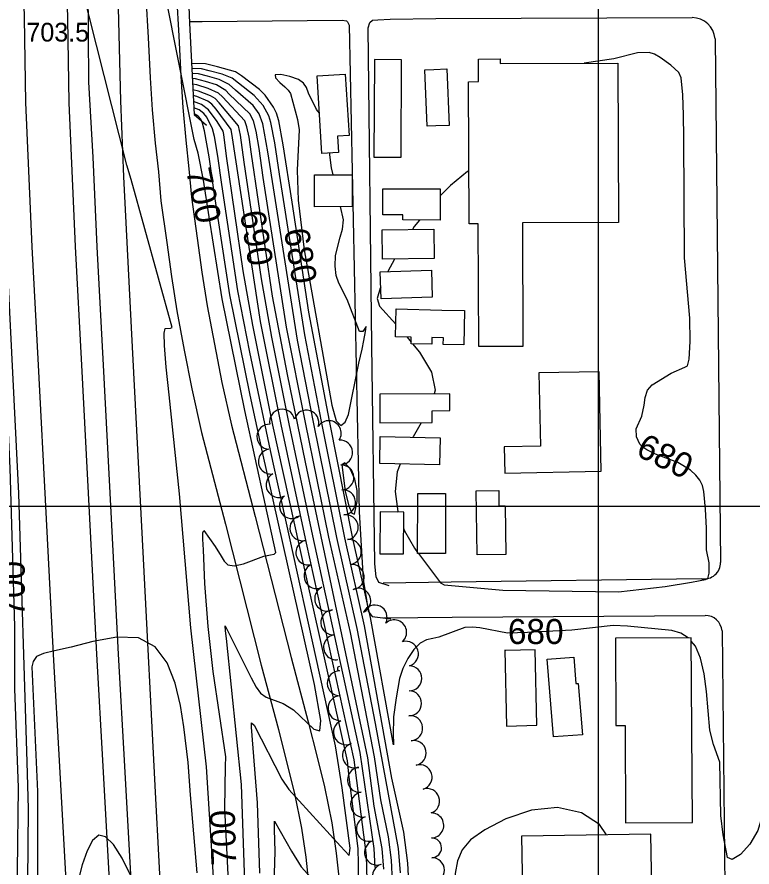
# Model space of a CAD drawing. Extents: x 79600 to 91800, y 75600 to 84400.
# Drawn here: x 86235 to 86823, y 80712 to 81392 of the extents above; entities that cross this region are included whole.
import ezdxf

# ---------------------------------------------------------------- set-up
doc = ezdxf.new("R2010")
doc.units = 0
for name, color, linetype in [('084-085$0$TI_BORDER', 7, 'Continuous'), ('084-090$0$BLDG', 7, 'Continuous'), ('084-090$0$BRIDGE', 7, 'Continuous'), ('084-090$0$GRID', 7, 'Continuous'), ('084-090$0$INDEX', 7, 'Continuous'), ('084-090$0$INDXLBL', 7, 'Continuous'), ('084-090$0$INTER', 7, 'Continuous'), ('084-090$0$INTERSTATE', 7, 'Continuous'), ('084-090$0$ROAD', 7, 'Continuous'), ('084-090$0$SPOTS', 7, 'Continuous'), ('084-090$0$TREES', 7, 'Continuous')]:
    doc.layers.add(name, color=color, linetype=linetype)

msp = doc.modelspace()

# ---------------------------------------------------------------- linework, layer by layer
at = {"layer": '084-085$0$TI_BORDER'}
msp.add_lwpolyline([(79700, 84300), (86700, 84300), (86700, 79700), (79700, 79700)], close=True, dxfattribs=at)
at = {"layer": '084-090$0$BLDG'}
msp.add_line((86568.6, 81349.56), (86578.96, 81349.96), dxfattribs=at)
for points in [[(86520.95, 81357.43), (86520.64, 81279.44), (86542.27, 81279.36), (86542.58, 81357.34)], [(86604.43, 81127.91), (86604.02, 81226.16), (86596.69, 81226.13), (86596.22, 81339.78), (86604.33, 81339.81), (86604.25, 81357.87), (86621.47, 81357.95), (86621.49, 81354.24), (86715.75, 81354.63), (86716.27, 81227.27), (86639.43, 81226.96), (86639.84, 81128.06)], [(86500.67, 81296.7), (86491.46, 81296.12), (86492.27, 81283.11), (86478.97, 81282.27), (86475.08, 81344.37), (86497.59, 81345.78)], [(86503.31, 81239.91), (86473.09, 81239.78), (86472.99, 81265.26), (86503.2, 81265.38)], [(86527.71, 81254.17), (86573.72, 81253.97), (86573.61, 81229.04), (86543.69, 81229.16), (86543.71, 81233.32), (86527.62, 81233.39)], [(86527.26, 81221.23), (86568.51, 81221.79), (86568.83, 81198.33), (86527.57, 81197.77)], [(86526.42, 81166.1), (86525.69, 81187.67), (86566.56, 81189.06), (86567.29, 81167.48)], [(86653.83, 81048.37), (86624.8, 81047.77), (86625.23, 81026.65), (86702.31, 81028.23), (86700.68, 81107.78), (86652.64, 81106.8)], [(86567.27, 81076.66), (86581.38, 81076.72), (86581.32, 81090.2), (86525.31, 81089.97), (86525.4, 81066.9), (86567.31, 81067.07)], [(86573.06, 81033.26), (86525.2, 81034.35), (86525.69, 81055.96), (86573.55, 81054.87)], [(86555.6, 81010.48), (86577.91, 81010.45), (86577.85, 80962.38), (86555.53, 80962.4)], [(86620.44, 81012.86), (86620.61, 81000.6), (86625.68, 81000.67), (86626.24, 80961.71), (86603.23, 80961.38), (86602.5, 81012.61)], [(86525.22, 80962.29), (86544.18, 80962.11), (86544.51, 80995.48), (86525.55, 80995.67)], [(86714.21, 80824.78), (86721.47, 80824.82), (86721.96, 80747.05), (86775.36, 80747.38), (86774.43, 80895.08), (86713.77, 80894.7)], [(86626.18, 80884.89), (86625.31, 80885.17), (86626.74, 80824.45), (86650.97, 80825.02), (86649.55, 80885.44)], [(86682.12, 80858.4), (86684.08, 80858.56), (86687.34, 80817.53), (86664.22, 80815.69), (86659.27, 80877.87), (86680.44, 80879.55)], [(86639.41, 80692.25), (86742.98, 80694.09), (86742.2, 80738.08), (86638.62, 80736.24)]]:
    msp.add_lwpolyline(points, close=True, dxfattribs=at)
for points in [[(86570.11, 81304.4), (86563.2, 81304.13), (86561.45, 81349.28), (86568.6, 81349.56)], [(86578.96, 81349.96), (86580.71, 81304.81), (86570.11, 81304.4)], [(86575.77, 81134.95), (86566.97, 81135.16), (86566.85, 81129.81), (86550.29, 81130.19), (86550.41, 81135.32), (86537.77, 81135.61), (86538.29, 81158.02), (86575.03, 81157.16)], [(86575.03, 81157.16), (86593.15, 81156.74), (86592.51, 81129.2), (86576.09, 81129.59)], [(86576.09, 81129.59), (86576.21, 81134.94), (86575.77, 81134.95)]]:
    msp.add_lwpolyline(points, dxfattribs=at)
at = {"layer": '084-090$0$BRIDGE'}
msp.add_lwpolyline([(86379.08, 81508.8), (86370.67, 81500.53), (86370.55, 81466.26), (86371.56, 81426.9), (86373.04, 81386.46), (86376.84, 81313.63), (86386.66, 81304.93)], dxfattribs=at)
at = {"layer": '084-090$0$GRID'}
msp.add_line((90000, 81000), (85000, 81000), dxfattribs=at)
at = {"layer": '084-090$0$INDEX'}
msp.add_line((86547.17, 81135.39), (86550.32, 81131.57), dxfattribs=at)
for points in [[(86407.44, 80636.88), (86401.31, 80758.52), (86401.86, 80792.29), (86402.04, 80799.74), (86392.12, 80867.96), (86387.87, 80904.1), (86385.32, 80938.38), (86384.15, 80965.35), (86383.79, 80973.96), (86383.79, 80979.04), (86384.5, 80980.77), (86393.68, 80967.97), (86398.48, 80960.18), (86400.72, 80956.31), (86403.79, 80953.37), (86408.79, 80952.49), (86416.3, 80954.29), (86432.58, 80960.27), (86437.89, 80961.43), (86440.9, 80961.94), (86442.14, 80963.36), (86417.45, 81076.79), (86399.15, 81166.16), (86388.85, 81231.81), (86384.32, 81261.05), (86380.02, 81282.74), (86376.79, 81293.58), (86329.73, 81530.85)], [(86556.22, 80962.4), (86573.88, 80938.9), (86576.73, 80937.5), (86623.85, 80933.1), (86716.37, 80931.72), (86753.68, 80935.93), (86774.7, 80939.47), (86785.77, 80941.65), (86787.59, 80942.49), (86788.85, 80946.62), (86788.85, 80954.96), (86786.57, 80965.44), (86786.56, 80982.56), (86785.96, 80997.99), (86784.61, 81011.92), (86783.48, 81016.77), (86781.44, 81021), (86778.12, 81025.16), (86773.79, 81029.1), (86763.78, 81035.19), (86745.9, 81041.79), (86738.89, 81045.28), (86735.83, 81047.48), (86733.37, 81049.96), (86730.7, 81055.66), (86730.38, 81062.14), (86734.95, 81072.21), (86736.78, 81081.03), (86737.6, 81087.28), (86739.56, 81093.04), (86743.23, 81097.23), (86758.47, 81106.65), (86769.31, 81111.34), (86771.32, 81112.51), (86772.75, 81117.9), (86773.52, 81132.11), (86773.36, 81150.73), (86768.92, 81198.95), (86768.5, 81295.11), (86768.17, 81312.99), (86767.8, 81329.39), (86766.47, 81342.95), (86764.56, 81347.16), (86758.24, 81352.91), (86749.7, 81359.22), (86745.18, 81361.74), (86740.75, 81363.12), (86731.51, 81362.91), (86712.53, 81358.08), (86688.91, 81354.52)], [(86772.09, 80895.07), (86766.09, 80898.8), (86758.95, 80900.8), (86723.41, 80904.44), (86711.87, 80904.97), (86678.94, 80901.15), (86643.38, 80899.38), (86627.39, 80898.74), (86605.45, 80902.89), (86599.49, 80903.48), (86593.4, 80903.22), (86572.41, 80895.4), (86567.6, 80894.47), (86562.7, 80893.43), (86557.65, 80890.82), (86552.5, 80885.58), (86547.7, 80878.41), (86543.79, 80870.39), (86541.15, 80862.45), (86538.27, 80847.02), (86536.33, 80831.72), (86535.95, 80816.96), (86536.2, 80811.49), (86536.2, 80809.36), (86517.97, 80911.2), (86503.82, 80974.55), (86485.18, 81068.54), (86468.44, 81155.56), (86455.24, 81243.47), (86448.12, 81289.39), (86444.4, 81308.4), (86442.54, 81314.49), (86440.29, 81319.49), (86433.63, 81328.97), (86429.08, 81333.53), (86414.57, 81344.54), (86409.92, 81347.53), (86395.39, 81351.59), (86385.79, 81354.03), (86374.71, 81354.37)], [(86476.94, 81314.7), (86474.72, 81317.51), (86468.34, 81330.47), (86466.57, 81335.16), (86464.39, 81338.63), (86460.25, 81341.43), (86453.38, 81343.89), (86446.11, 81345.42), (86441.53, 81345.21), (86441.79, 81342.79), (86445.27, 81339.14), (86449.37, 81335.58)], [(86521.7, 80711.33), (86520.86, 80726.38), (86509.58, 80803.19), (86471.8, 80976.52), (86452.79, 81066.1), (86438.94, 81135.52), (86430.53, 81182.14), (86416.83, 81275.45), (86413.82, 81296.88), (86412.18, 81304.37), (86396.93, 81322.8), (86393.55, 81326.22), (86389.91, 81328.57), (86380.36, 81332.17), (86375.81, 81333.39)], [(86449.37, 81335.58), (86452.06, 81333.12), (86453.92, 81330.28), (86459.36, 81309.42), (86460.75, 81301.38), (86459.18, 81269.07), (86459.95, 81245.04), (86464.79, 81205.23), (86487.03, 81081.12), (86490.52, 81068.65), (86494.22, 81064.81), (86497.68, 81067.54), (86500.35, 81073.53), (86508.59, 81114.71), (86511.19, 81125.84), (86512.54, 81132.8), (86513.82, 81139.9), (86514.32, 81143.89), (86511.6, 81139.94), (86508.99, 81139.9), (86499.29, 81165.67), (86492.5, 81178.75), (86490.28, 81184.7), (86489.49, 81192.26), (86489.98, 81200.68), (86493.58, 81215.54), (86495.44, 81221.95), (86496.13, 81229.17), (86493.8, 81239.87)], [(86202.47, 81316.63), (86209.7, 81308.98), (86212.26, 81306.98), (86214.6, 81304.65), (86216.26, 81301.3), (86229.21, 81030.78), (86233.05, 80904.15), (86232.97, 80854.17), (86235.89, 80775.29), (86234.44, 80641.92), (86238.25, 80545.41), (86239.29, 80533.17)], [(86488.11, 81265.32), (86486.78, 81270.85), (86485.21, 81281.15), (86485.29, 81282.67)], [(86596.51, 81268.47), (86595.47, 81267.89), (86581.86, 81256.81), (86573.7, 81248.44)], [(86557.06, 81229.11), (86552.87, 81223.86), (86551.39, 81221.56)], [(86536.98, 81197.9), (86531.7, 81188), (86531.64, 81187.87)], [(86526.1, 81175.57), (86525.65, 81174.59), (86523.18, 81166.35), (86525, 81160.27), (86538.01, 81145.88)], [(86551.48, 81130.17), (86556.98, 81123.49), (86566.71, 81107.34), (86569.51, 81093.19), (86568.77, 81090.15)], [(86558.52, 81067.03), (86551.97, 81055.85), (86551.7, 81055.36)], [(86541.5, 81033.98), (86539.28, 81027.78), (86537.71, 81012.12), (86539.78, 80996.1), (86539.98, 80995.53)], [(86544.39, 80982.78), (86545.13, 80980.63), (86553.07, 80966.59), (86555.53, 80963.32)], [(86875.54, 80875.64), (86851.94, 80844.74), (86849.35, 80839.36), (86838, 80793.17), (86833.82, 80775.15), (86831.27, 80752.64), (86827.75, 80740.8), (86821.35, 80729.91), (86813.73, 80721.62), (86807.18, 80717.72), (86803.42, 80719.31), (86800.06, 80737.4), (86798.19, 80753.01), (86797.31, 80795.58), (86792.21, 80809.73), (86789.3, 80821.13), (86786.6, 80852.07), (86784.79, 80866.07), (86781.95, 80878.76), (86777.82, 80888.33), (86774.45, 80892.43)]]:
    msp.add_lwpolyline(points, dxfattribs=at)
msp.add_lwpolyline([(86500.53, 81000.67), (86503.05, 80994.56), (86504.93, 80993.77), (86507.23, 81004.04), (86507.1, 81012.74), (86505.3, 81022), (86501.57, 81030.25), (86497.43, 81035.02), (86494.83, 81033.65), (86497.51, 81012.08)], close=True, dxfattribs=at)
at = {"layer": '084-090$0$INTER'}
for points in [[(86381.75, 80516.77), (86389.62, 80538.02), (86393.56, 80552.76), (86397.92, 80578.94), (86400.64, 80596.95), (86401.23, 80600.9), (86396.84, 80631.73), (86386.64, 80791.93), (86374, 80902.88), (86365.02, 81010.12), (86356.92, 81089.27), (86354.53, 81111.45), (86353.03, 81128.81), (86352.91, 81138.52), (86353.71, 81142.33), (86357.84, 81142.72), (86359.3, 81143.3), (86326.4, 81261.42), (86322.95, 81272.96), (86256.52, 81535.91), (86256.17, 81537.97), (86249.23, 81619), (86240.38, 81685.89), (86238.23, 81698.53)], [(86548.97, 80689.62), (86547.82, 80714.77), (86544.65, 80739.47), (86534.89, 80782.62), (86513.04, 80904.57), (86497.43, 80974.89), (86478.7, 81068.05), (86465.26, 81137.42), (86445.19, 81265.87), (86441.26, 81290.88), (86438.06, 81307.24), (86436.47, 81312.46), (86432.01, 81320.86), (86424.92, 81328.8), (86412.18, 81338.72), (86407.32, 81342.59), (86399.18, 81345.75), (86388.75, 81348.54), (86382.67, 81350.18), (86374.92, 81350.42)], [(86541.81, 80706.99), (86540.16, 80726.41), (86521.84, 80826.49), (86507.3, 80902.56), (86491.04, 80975.23), (86472.22, 81067.57), (86459.47, 81132.96), (86435.82, 81283.62), (86431.72, 81306.08), (86428.78, 81314.02), (86424.01, 81320.8), (86409.78, 81332.89), (86404.72, 81337.64), (86396.86, 81341.45), (86387.34, 81344.19), (86380.22, 81346.18), (86375.13, 81346.35)], [(86535.36, 80700.05), (86534.61, 80717.24), (86532.33, 80735.9), (86526.06, 80765.35), (86521.03, 80799.93), (86501.78, 80899.13), (86484.65, 80975.57), (86465.74, 81067.08), (86450.74, 81143.54), (86432.05, 81263.02), (86428.74, 81286.42), (86426.41, 81300.21), (86424.32, 81308.42), (86421.34, 81314.03), (86404.78, 81329.9), (86402.12, 81332.69), (86394.54, 81337.16), (86385.92, 81339.84), (86377.78, 81342.17), (86375.35, 81342.3)], [(86528.4, 80709.89), (86527.29, 80726.39), (86520.86, 80760.26), (86515.66, 80799.14), (86465.9, 81035.51), (86451.51, 81105.58), (86439.54, 81168.33), (86422.73, 81281.73), (86420.68, 81295.38), (86419.05, 81303.77), (86417.28, 81308.55), (86399.53, 81327.75), (86396.19, 81330.7), (86388.12, 81334.36), (86379.01, 81337.36), (86375.58, 81337.73)], [(86515.12, 80701.24), (86514.78, 80720.93), (86504.92, 80797.54), (86466.76, 80970.67), (86446.31, 81065.61), (86429.8, 81147.93), (86407.48, 81294.8), (86406.38, 81301.45), (86394.33, 81317.85), (86390.91, 81321.74), (86387.6, 81324.27), (86379.01, 81327.87), (86376.06, 81328.66)], [(86508.44, 80675.33), (86508.3, 80714.23), (86507.98, 80726.37), (86500.92, 80783.52), (86499.42, 80796.52), (86461.26, 80967.11), (86439.83, 81065.13), (86423.62, 81145.12), (86415.93, 81188.51), (86402.66, 81280.24), (86400.4, 81297.59), (86400.05, 81300.26), (86395.13, 81307.94), (86388.27, 81317.27), (86382.68, 81321.44), (86376.31, 81323.93)], [(86429.24, 80706.84), (86427.5, 80762.97), (86422.65, 80823.59), (86422.69, 80827.01), (86424.89, 80825.06), (86446.83, 80781.85), (86452.41, 80773.76), (86493.86, 80728.47), (86500.91, 80720.88), (86501.55, 80726.71), (86495.22, 80775.12), (86489.96, 80808.67), (86437.77, 81044.81), (86421.23, 81123.5), (86411.7, 81172.55), (86398.87, 81257.49), (86395.76, 81280.25), (86393.12, 81296.05), (86391.44, 81302.08), (86386.94, 81311.36), (86384.65, 81314.35), (86380.83, 81317.19), (86376.57, 81318.93)], [(86417.29, 80699.52), (86414.68, 80777.63), (86402.72, 80894.46), (86401.97, 80900.45), (86401.66, 80904.5), (86412.09, 80883.88), (86417.39, 80873.11), (86422.39, 80863.09), (86426.34, 80855.63), (86429.97, 80850.62), (86434.38, 80847.45), (86447.87, 80842.58), (86456.31, 80837.43), (86472.64, 80821.9), (86477.34, 80820.66), (86478.06, 80828.91), (86473.15, 80857.56), (86431.52, 81043.51), (86421.51, 81089.11), (86405.42, 81169.36), (86393.13, 81249.42), (86388.67, 81279.66), (86384.94, 81300.54), (86383.37, 81306.64), (86382.06, 81309.92), (86380.05, 81312.33), (86376.82, 81314)], [(86224.97, 81301), (86223.41, 81268.16), (86236.23, 81010.49), (86242.81, 80795.42), (86244.13, 80758.2), (86243.25, 80671.14), (86243.11, 80628.95), (86246.97, 80546.66), (86247.91, 80536.51)], [(86379.1, 80706.97), (86373.92, 80769.45), (86372.03, 80795.18), (86368.58, 80823.8), (86365.83, 80840.8), (86361.52, 80858.67), (86355.07, 80874.96), (86345.64, 80887.67), (86332.3, 80894.88), (86314.81, 80895.51), (86295.74, 80891.96), (86278.33, 80887.47), (86265.19, 80884.53), (86256.24, 80882.52), (86250.77, 80880.06), (86248.01, 80876.18), (86247.07, 80871.73), (86251.53, 80771.95), (86251.51, 80668.83)], [(86706.75, 80737.45), (86701.15, 80745.75), (86686.56, 80755.06), (86667.57, 80759.38), (86646.56, 80757.06), (86626.22, 80750.1), (86609.3, 80741.45), (86597.88, 80733.37), (86591.11, 80725.47), (86587.45, 80716.72), (86585.69, 80706.51), (86585.99, 80696.05), (86588.85, 80687.02), (86594.44, 80680.71), (86601.69, 80676.9), (86609.17, 80675.05), (86624.1, 80675.99), (86631.03, 80677.94)], [(86438.57, 80628.18), (86441.47, 80724.07), (86440.95, 80741.69), (86441.15, 80748.33), (86454.71, 80724.33), (86462.28, 80711.92), (86475.31, 80697.62)], [(86379.74, 80539.19), (86367.7, 80546.12), (86362.64, 80555.95), (86358.25, 80568.79), (86352.18, 80626.5), (86349.95, 80642.62), (86346.54, 80656.73), (86341.54, 80671.16), (86334.77, 80687.44), (86319.19, 80718.83), (86312.17, 80729.7), (86305.98, 80735.93), (86300.48, 80737.05), (86295.53, 80732.89), (86291.1, 80724.56), (86287.15, 80713.48), (86280.61, 80687.46), (86275.83, 80659.67), (86266.68, 80593.87), (86263.97, 80567.13), (86264.43, 80548.68), (86265.16, 80543.18)]]:
    msp.add_lwpolyline(points, dxfattribs=at)
at = {"layer": '084-090$0$INTERSTATE'}
for points in [[(86369.09, 82285.06), (86351.15, 82184.6), (86337.3, 82092.31), (86325.43, 81998.04), (86306.4, 81824.79), (86290.71, 81569.93), (86292.16, 81339.46), (86295.73, 81279.48), (86298.84, 81207.73), (86303.93, 81113.06), (86310.03, 80995.43), (86315.94, 80881.82), (86320.99, 80792.25), (86327.38, 80676.92)], [(86388.06, 80000), (86385.79, 80033.24), (86360.4, 80494.29), (86345.92, 80771.43), (86336, 80963.54), (86326.86, 81137.91), (86320.52, 81263.67), (86318.07, 81324.48), (86315.73, 81420.48), (86315.85, 81502.31), (86316.71, 81571.79), (86318.48, 81626.61), (86320.82, 81671.41), (86324.57, 81729.19), (86329.36, 81790.68), (86335.5, 81856.97), (86343.16, 81925.6), (86353.39, 81999.49), (86361.62, 82057.01), (86376.21, 82142.68), (86391.47, 82215.41)], [(86240.06, 81422.97), (86240.68, 81390.87), (86241.97, 81323.26), (86246.97, 81207.83), (86252.08, 81112.93), (86258.18, 80995.35), (86264.09, 80881.62), (86269.14, 80791.97), (86275.53, 80676.71)], [(86274.73, 81421.71), (86275.35, 81389.92), (86276.63, 81322.74), (86281.6, 81207.92), (86286.7, 81113.18), (86292.81, 80995.56), (86298.71, 80881.92), (86303.76, 80792.33), (86310.16, 80677.02)], [(86362.78, 81408.6), (86364.49, 81376.35), (86366.2, 81344.25), (86367.68, 81319.1), (86370.1, 81293.03), (86372.64, 81270.21), (86374.57, 81247.38), (86379.21, 81214.54), (86383.03, 81187.56), (86387.16, 81160.58), (86393.02, 81129.76), (86399.03, 81099.25), (86406.63, 81065.05), (86425.72, 80991.91), (86454.32, 80879.34), (86468.1, 80827.91), (86475.17, 80799.57), (86480.97, 80775.85), (86486.81, 80747.04), (86490.45, 80722.68), (86492.82, 80701.09)], [(86338.22, 81407.38), (86339.94, 81375.04), (86341.65, 81342.87), (86343.16, 81317.24), (86345.64, 81290.53), (86348.17, 81267.81), (86350.12, 81244.62), (86354.87, 81211.09), (86358.7, 81183.98), (86362.92, 81156.42), (86368.88, 81125.09), (86374.96, 81094.21), (86382.72, 81059.28), (86401.91, 80985.78), (86430.52, 80873.12), (86444.3, 80821.74), (86451.3, 80793.67), (86456.96, 80770.49), (86462.58, 80742.78), (86466.06, 80719.52), (86468.08, 80701.71)]]:
    msp.add_lwpolyline(points, dxfattribs=at)
at = {"layer": '084-090$0$ROAD'}
for p, q in [((86793.47, 81373.93), (86797.93, 80955.35)), ((86582.29, 80939.42), (86527.95, 80938.64)), ((86782.78, 80942.29), (86582.29, 80939.42)), ((86583.23, 80911.38), (86785.5, 80912.93)), ((86528.19, 80910.96), (86583.23, 80911.38)), ((86799.07, 80900.51), (86802.21, 80612.15))]:
    msp.add_line(p, q, dxfattribs=at)
for points in [[(86372.98, 81387.92), (86383.21, 81387.95), (86495.29, 81388.91), (86498.53, 81388.32), (86499.47, 81387.56), (86500.73, 81384.95), (86508.74, 80995.82), (86512.06, 80941.51), (86514.36, 80927.33), (86515.86, 80916.38), (86519.14, 80912.09), (86534.14, 80910.08)], [(86532.8, 80936.46), (86524.59, 80939.16), (86522.38, 80943.77), (86521.35, 80954.1), (86519.01, 81129), (86516.03, 81382.78), (86517.23, 81387.12), (86519.52, 81388.99), (86523.69, 81389.34), (86533.56, 81389.9), (86570, 81390.38), (86775.08, 81391.01)]]:
    msp.add_lwpolyline(points, dxfattribs=at)
for centre, radius, start, end in [((86775.13, 81372.62), 18.39, 4.07809, 90.17438), ((86784.85, 80955.21), 13.08, 260.89881, 0.61074), ((86785.61, 80899.43), 13.51, 4.61473, 90.43977)]:
    msp.add_arc(centre, radius, start, end, dxfattribs=at)
at = {"layer": '084-090$0$TREES'}
for centre, radius, start, end in [((86447.19, 81067.91), 10, 11.91635, 191.91635), ((86466.54, 81067.04), 10, 342.93209, 162.93209), ((86484.47, 81058.65), 10, 326.9129, 146.9129), ((86437.02, 81055.85), 10, 87.7854, 267.7854), ((86493.45, 81043.2), 10, 273.44098, 93.44098), ((86438.16, 81035.98), 10, 98.77008, 278.77008), ((86494.55, 81023.23), 10, 272.83573, 92.83573), ((86444.38, 81017.26), 10, 117.98046, 297.98046), ((86455.01, 81000.39), 10, 126.47292, 306.47292), ((86495.84, 81003.28), 10, 274.56026, 94.56026), ((86498.01, 80983.41), 10, 277.92017, 97.92017), ((86463.39, 80982.65), 10, 104.08796, 284.08796), ((86468.17, 80963.23), 10, 103.55353, 283.55353), ((86500.51, 80963.56), 10, 276.47188, 96.47188), ((86474.73, 80944.44), 10, 114.96545, 294.96545), ((86502.8, 80943.7), 10, 276.67698, 96.67698), ((86483.19, 80926.32), 10, 115.08836, 295.08836), ((86508.06, 80924.64), 10, 294.16216, 114.16216), ((86521.16, 80911.17), 10, 334.26621, 154.26621), ((86488.11, 80907.29), 10, 93.88225, 273.88225), ((86536.78, 80899.33), 10, 311.3574, 131.3574), ((86490.32, 80887.43), 10, 98.8088, 278.8088), ((86546.21, 80882.23), 10, 286.39885, 106.39885), ((86493.04, 80870.31), 1.69, 92.13315, 272.13315), ((86548.91, 80862.63), 10, 269.28395, 89.28395), ((86493.32, 80858.63), 10, 91.24012, 271.24012), ((86548.71, 80842.64), 10, 269.59361, 89.59361), ((86493.86, 80838.63), 10, 91.83663, 271.83663), ((86549.56, 80822.68), 10, 275.24995, 95.24995), ((86498.24, 80819.5), 10, 113.95615, 293.95615), ((86505.44, 80800.87), 10, 108.29397, 288.29397), ((86552.39, 80802.91), 10, 281.06926, 101.06926), ((86509.45, 80781.41), 10, 95.0022, 275.0022), ((86557.16, 80783.51), 10, 286.57712, 106.57712), ((86511.94, 80761.58), 10, 99.30621, 279.30621), ((86563.16, 80764.43), 10, 288.32027, 108.32027), ((86516.66, 80742.21), 10, 108.09841, 288.09841), ((86566.49, 80744.94), 10, 271.04567, 91.04567), ((86566.77, 80727.03), 7.91, 270.74489, 90.74489), ((86523.09, 80723.27), 10, 109.36283, 289.36283), ((86567, 80709.12), 10, 270.74489, 90.74489), ((86529.37, 80704.28), 10, 107.26284, 287.26284)]:
    msp.add_arc(centre, radius, start, end, dxfattribs=at)

# ---------------------------------------------------------------- texts
at = {"layer": '084-090$0$INDXLBL'}
for s, rotation, p in [('700', 281.57966, (86370.23, 81268.83)), ('690', 279.18414, (86413.41, 81235.31)), ('680', 279.04302, (86448.55, 81221.13)), ('680', 333.44406, (86729.18, 81041.36)), ('700', 90, (86241.24, 80911.95)), ('700', 91.7364, (86410.57, 80713.03))]:
    msp.add_text(s, height=20, rotation=rotation, dxfattribs=at).set_placement(p)
msp.add_text('680', height=20, dxfattribs=at).set_placement((86627.71, 80890.03))
at = {"layer": '084-090$0$SPOTS'}
msp.add_text('703.5', height=15, dxfattribs=at).set_placement((86242.57, 81371.86))

doc.saveas('drawing.dxf')
